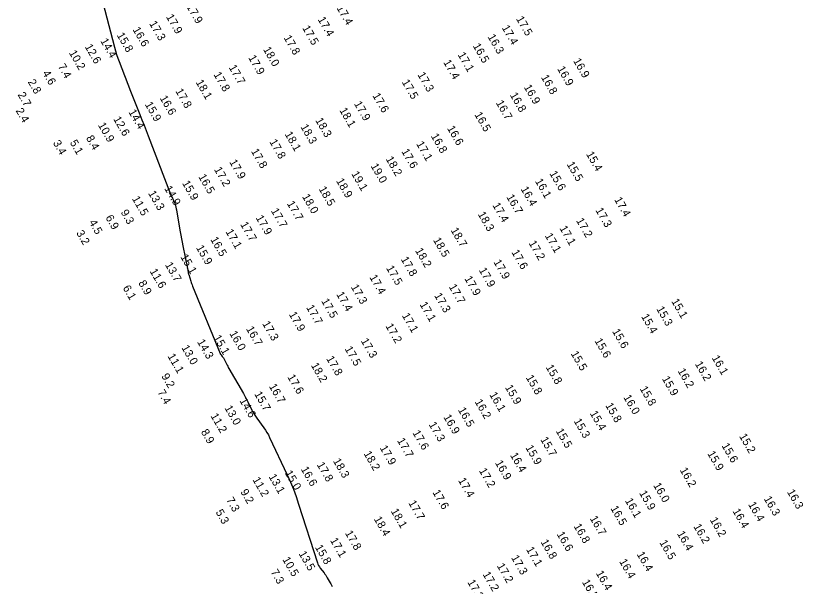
# Model space of a CAD drawing. Extents: x 988130 to 1132882, y 654656 to 841453.
# Drawn here: x 1033131.3 to 1033623.1, y 786991.1 to 787347 of the extents above; entities that cross this region are included whole.
import ezdxf

# ---------------------------------------------------------------- set-up
doc = ezdxf.new("R2010")
doc.units = 0
doc.layers.add('V-TOPO-MAJR', color=7, linetype='Continuous')
doc.layers.add('V-TOPO-SOUN', color=7, linetype='Continuous')

msp = doc.modelspace()

# ---------------------------------------------------------------- linework, layer by layer
at = {"layer": 'V-TOPO-MAJR'}
msp.add_lwpolyline([(1033182.19, 787368.96), (1033193.06, 787327.25), (1033193.68, 787325), (1033194.36, 787322.77), (1033195.11, 787320.56), (1033195.92, 787318.37), (1033199.28, 787309.66), (1033200.12, 787307.49), (1033200.97, 787305.31), (1033201.82, 787303.14), (1033202.68, 787300.97), (1033208.86, 787285.31), (1033210.17, 787281.98), (1033211.47, 787278.64), (1033212.77, 787275.3), (1033214.06, 787271.96), (1033228.07, 787235.5), (1033228.32, 787234.87), (1033228.58, 787234.24), (1033228.85, 787233.62), (1033229.14, 787233), (1033230.44, 787230.24), (1033230.65, 787229.77), (1033230.83, 787229.29), (1033230.98, 787228.8), (1033231.1, 787228.3), (1033231.54, 787226.28), (1033231.64, 787225.78), (1033231.74, 787225.27), (1033231.84, 787224.77), (1033231.93, 787224.26), (1033234.04, 787212.01), (1033234.43, 787209.8), (1033234.84, 787207.6), (1033235.26, 787205.39), (1033235.7, 787203.19), (1033238.59, 787189.05), (1033238.65, 787188.73), (1033238.72, 787188.41), (1033238.77, 787188.09), (1033238.83, 787187.77), (1033239.04, 787186.49), (1033239.1, 787186.17), (1033239.17, 787185.85), (1033239.26, 787185.54), (1033239.35, 787185.23), (1033240.65, 787181.13), (1033240.9, 787180.35), (1033241.17, 787179.57), (1033241.46, 787178.8), (1033241.77, 787178.03), (1033258.9, 787135.99), (1033259.02, 787135.72), (1033259.17, 787135.47), (1033259.34, 787135.23), (1033259.52, 787135), (1033260.32, 787134.12), (1033260.52, 787133.9), (1033260.69, 787133.66), (1033260.85, 787133.41), (1033260.99, 787133.15), (1033262.92, 787129.34), (1033263.29, 787128.62), (1033263.68, 787127.91), (1033264.07, 787127.2), (1033264.47, 787126.49), (1033273.46, 787110.88), (1033274.18, 787109.61), (1033274.88, 787108.33), (1033275.56, 787107.03), (1033276.21, 787105.73), (1033278.79, 787100.49), (1033279.46, 787099.2), (1033280.19, 787097.94), (1033280.97, 787096.71), (1033281.81, 787095.52), (1033286.29, 787089.42), (1033287.29, 787088), (1033288.22, 787086.52), (1033289.07, 787085.01), (1033289.85, 787083.45), (1033300.84, 787060.01), (1033302.85, 787055.55), (1033304.71, 787051.04), (1033306.42, 787046.46), (1033307.99, 787041.83), (1033319.75, 787005.12), (1033320.07, 787004.24), (1033320.47, 787003.4), (1033320.94, 787002.6), (1033321.48, 787001.83), (1033323.84, 786998.79), (1033324.37, 786998.07), (1033324.88, 786997.33), (1033325.37, 786996.57), (1033325.82, 786995.79), (1033327.6, 786992.65), (1033328.04, 786991.87), (1033328.5, 786991.09), (1033328.96, 786990.31)], dxfattribs=at)

# ---------------------------------------------------------------- texts
at = {"layer": 'V-TOPO-SOUN'}
for s, p in [('17.9 ', (1033237.75, 787352.79)), ('17.4 ', (1033331.51, 787351.88)), ('17.9 ', (1033225.02, 787346.34)), ('17.4 ', (1033319.74, 787344.75)), ('17.5 ', (1033443.6, 787345.11)), ('17.3 ', (1033214.51, 787342.13)), ('15.8 ', (1033194.26, 787334.89)), ('16.6 ', (1033204.16, 787338.36)), ('17.5 ', (1033310.1, 787339.35)), ('17.4 ', (1033434.66, 787339.53)), ('14.4 ', (1033184.01, 787331.28)), ('17.8 ', (1033298.5, 787333.25)), ('16.3 ', (1033425.85, 787333.86)), ('12.6 ', (1033174.28, 787327.67)), ('18.0 ', (1033285.63, 787325.99)), ('16.5 ', (1033416.59, 787328.16)), ('10.2 ', (1033164.41, 787323.83)), ('17.9 ', (1033276.39, 787320.81)), ('17.1 ', (1033407.17, 787322.61)), ('7.4', (1033157.54, 787315.34)), ('17.4 ', (1033398.17, 787317.92)), ('16.9 ', (1033479.25, 787318.83)), ('4.6', (1033147.83, 787311.19)), ('17.8 ', (1033254.71, 787310.27)), ('17.7 ', (1033264.19, 787314.72)), ('16.9 ', (1033469.28, 787313.85)), ('2.8', (1033138.72, 787305.65)), ('18.1 ', (1033243.58, 787305.43)), ('17.5 ', (1033372.28, 787305.55)), ('17.3 ', (1033382.06, 787310.14)), ('16.8 ', (1033459.17, 787308.54)), ('16.9 ', (1033448.46, 787302.39)), ('2.7', (1033132.4, 787297.64)), ('16.6 ', (1033221.09, 787295.56)), ('17.8 ', (1033230.87, 787299.92)), ('17.6 ', (1033353.93, 787297.11)), ('16.8 ', (1033439.75, 787297.44)), ('15.9 ', (1033211.82, 787291.6)), ('17.9 ', (1033342.43, 787292.01)), ('16.7 ', (1033430.99, 787292.58)), ('2.4', (1033131.18, 787287.67)), ('14.4 ', (1033201.55, 787286.85)), ('18.1 ', (1033333.28, 787287.94)), ('12.6 ', (1033192.08, 787282.49)), ('18.3 ', (1033318.25, 787281.65)), ('16.5 ', (1033417.61, 787285.23)), ('10.9 ', (1033182.52, 787278.67)), ('18.3 ', (1033308.99, 787277.6)), ('16.6 ', (1033400.52, 787276.67)), ('8.4', (1033175.05, 787270.57)), ('18.1 ', (1033299.14, 787273.01)), ('16.8 ', (1033390.4, 787271.81)), ('3.4', (1033154.42, 787267.55)), ('5.1', (1033164.96, 787267.76)), ('17.8 ', (1033289.58, 787268.22)), ('17.1 ', (1033381.24, 787266.94)), ('17.8 ', (1033278.09, 787262.33)), ('17.6 ', (1033371.99, 787262.25)), ('18.2 ', (1033362.21, 787257.5)), ('15.4 ', (1033487.33, 787260.55)), ('17.9 ', (1033264.55, 787255.58)), ('19.0 ', (1033352.78, 787253.11)), ('15.5 ', (1033475.23, 787254.2)), ('16.5 ', (1033245.21, 787246.4)), ('17.2 ', (1033255.02, 787250.91)), ('19.1 ', (1033340.75, 787248.21)), ('15.6 ', (1033464.43, 787248.43)), ('15.9 ', (1033235.08, 787242.36)), ('18.9 ', (1033331.23, 787243.81)), ('16.1 ', (1033455.43, 787243.62)), ('14.9 ', (1033223.94, 787239.08)), ('18.5 ', (1033320.37, 787238.77)), ('16.4 ', (1033446.48, 787238.72)), ('11.5 ', (1033203.78, 787232.68)), ('13.3 ', (1033213.87, 787236.06)), ('18.0 ', (1033309.99, 787233.99)), ('16.7 ', (1033437.57, 787233.74)), ('17.4 ', (1033504.91, 787232.08)), ('17.7 ', (1033300.48, 787229.63)), ('17.4 ', (1033428.85, 787228.59)), ('9.3', (1033196.72, 787224.19)), ('17.7 ', (1033290.53, 787225.11)), ('18.3 ', (1033419.71, 787222.96)), ('17.3 ', (1033493.17, 787225.45)), ('4.5', (1033176.9, 787217.85)), ('6.9', (1033187.22, 787220.83)), ('17.9 ', (1033281.03, 787220.73)), ('17.2 ', (1033481.09, 787218.99)), ('17.1 ', (1033262.18, 787212.05)), ('17.7 ', (1033271.38, 787216.61)), ('18.7 ', (1033402.76, 787212.98)), ('17.1 ', (1033470.73, 787214.2)), ('3.2', (1033168.94, 787211.27)), ('16.5 ', (1033252.7, 787207.23)), ('17.1 ', (1033461.58, 787209.52)), ('15.9 ', (1033243.76, 787202.05)), ('18.5 ', (1033391.78, 787206.83)), ('17.2 ', (1033451.47, 787204.9)), ('18.2 ', (1033380.57, 787200.26)), ('17.6 ', (1033440.72, 787199.18)), ('15.1 ', (1033234.01, 787196.3)), ('17.8 ', (1033371.64, 787194.84)), ('17.9 ', (1033429.52, 787193.05)), ('11.6 ', (1033214.85, 787187.33)), ('13.7 ', (1033224.39, 787191.35)), ('17.5 ', (1033362.45, 787189.3)), ('17.9 ', (1033420.39, 787188.01)), ('17.4 ', (1033352.04, 787183.56)), ('17.9 ', (1033411.34, 787182.73)), ('8.9', (1033207.73, 787179.99)), ('17.3 ', (1033340.44, 787177.48)), ('17.7 ', (1033401.58, 787177.66)), ('6.1', (1033198, 787176.88)), ('17.4 ', (1033331.32, 787172.94)), ('17.5 ', (1033321.96, 787168.69)), ('17.3 ', (1033392.49, 787172.15)), ('15.1 ', (1033540.55, 787168.56)), ('17.7 ', (1033312.55, 787164.69)), ('17.1 ', (1033383.41, 787166.56)), ('15.3 ', (1033531.18, 787163.81)), ('17.9 ', (1033301.73, 787160.41)), ('17.1 ', (1033372.34, 787159.62)), ('15.4 ', (1033521.71, 787159.05)), ('17.3 ', (1033285.11, 787154.56)), ('17.2 ', (1033362.07, 787153.07)), ('16.0 ', (1033264.6, 787148.42)), ('16.7 ', (1033274.99, 787151.33)), ('15.6 ', (1033503.62, 787149.76)), ('14.3 ', (1033244.44, 787143.18)), ('15.1 ', (1033254.56, 787145.88)), ('17.3 ', (1033346.66, 787143.82)), ('15.6 ', (1033492.59, 787143.85)), ('13.0 ', (1033234.66, 787139.57)), ('17.5 ', (1033336.59, 787138.82)), ('11.1 ', (1033225.98, 787134.24)), ('15.5 ', (1033477.76, 787135.84)), ('16.1 ', (1033565.82, 787133.18)), ('18.2 ', (1033315.51, 787128.52)), ('17.8 ', (1033325.04, 787132.74)), ('16.2 ', (1033555.27, 787129.42)), ('15.8 ', (1033462.15, 787127.35)), ('16.2 ', (1033544.5, 787125.03)), ('9.2', (1033222.12, 787121.8)), ('17.6 ', (1033300.82, 787121.24)), ('15.8 ', (1033449.7, 787120.9)), ('15.9 ', (1033534.71, 787120.14)), ('16.7 ', (1033289.29, 787115.41)), ('15.9 ', (1033436.7, 787114.76)), ('15.8 ', (1033520.83, 787113.89)), ('7.4', (1033219.69, 787111.68)), ('15.7 ', (1033280.12, 787110.61)), ('16.1 ', (1033426.94, 787110.22)), ('14.6 ', (1033270.89, 787106.46)), ('16.2 ', (1033417.77, 787105.74)), ('16.0 ', (1033510.62, 787108.53)), ('13.0 ', (1033261.56, 787101.87)), ('16.5 ', (1033407.32, 787100.68)), ('15.8 ', (1033499.33, 787103.49)), ('11.2 ', (1033252.82, 787096.92)), ('16.9 ', (1033398.22, 787096.22)), ('15.4 ', (1033489.69, 787098.49)), ('17.3 ', (1033389.06, 787091.55)), ('15.3 ', (1033479.59, 787093.72)), ('8.9', (1033246.81, 787086.94)), ('17.6 ', (1033378.93, 787086.35)), ('15.5 ', (1033468.39, 787087.48)), ('15.2 ', (1033582.9, 787084.24)), ('17.7 ', (1033369.31, 787081.51)), ('15.7 ', (1033458.76, 787082.17)), ('17.9 ', (1033358.5, 787076.9)), ('15.9 ', (1033449.47, 787077.08)), ('15.6 ', (1033571.94, 787078.33)), ('18.2 ', (1033348.43, 787073.37)), ('16.4 ', (1033439.87, 787072.35)), ('15.9 ', (1033563.05, 787073.38)), ('17.8 ', (1033319.16, 787066.45)), ('18.3 ', (1033329.29, 787068.78)), ('16.9 ', (1033430.46, 787067.57)), ('15.0 ', (1033299.17, 787061.25)), ('16.6 ', (1033309.19, 787063.66)), ('17.2 ', (1033420.41, 787062.71)), ('16.2 ', (1033545.86, 787063.05)), ('11.2 ', (1033279.02, 787057.06)), ('13.1 ', (1033289.09, 787058.98)), ('17.4 ', (1033407.42, 787056.62)), ('9.2', (1033271.48, 787049.5)), ('16.0 ', (1033529.25, 787053.54)), ('7.3', (1033262.62, 787044.44)), ('17.6 ', (1033391.39, 787049.14)), ('15.9 ', (1033520.47, 787048.69)), ('16.3 ', (1033598.26, 787045.17)), ('16.3 ', (1033612.78, 787049.41)), ('17.7 ', (1033376.35, 787042.54)), ('16.1 ', (1033511.6, 787043.93)), ('16.4 ', (1033588.52, 787041.61)), ('5.3', (1033255.98, 787036.78)), ('18.1 ', (1033365.37, 787037.4)), ('16.5 ', (1033502.54, 787039.16)), ('16.4 ', (1033578.78, 787037.42)), ('18.4 ', (1033354.8, 787032.49)), ('16.7 ', (1033489.65, 787032.85)), ('16.2 ', (1033564.59, 787031.95)), ('16.8 ', (1033479.56, 787028)), ('16.2 ', (1033554.34, 787027.81)), ('17.8 ', (1033336.77, 787023.69)), ('16.6 ', (1033468.99, 787023)), ('16.4 ', (1033544.09, 787023.37)), ('17.1 ', (1033327.46, 787019.15)), ('16.8 ', (1033458.94, 787018.12)), ('16.5 ', (1033533.11, 787017.79)), ('13.5 ', (1033307.85, 787010.82)), ('15.8 ', (1033318.04, 787014.81)), ('17.1 ', (1033449.86, 787013.51)), ('16.4 ', (1033518.96, 787010.46)), ('10.5 ', (1033297.68, 787007.21)), ('17.3 ', (1033440.53, 787008.32)), ('16.4 ', (1033508, 787005.93)), ('17.2 ', (1033431.63, 787003.2)), ('7.3', (1033290.36, 786999.36)), ('17.2 ', (1033422.74, 786997.95)), ('16.4 ', (1033493.42, 786998.62)), ('17.3 ', (1033413.21, 786992.99)), ('16.5 ', (1033484.76, 786993.08))]:
    msp.add_text(s, height=5, rotation=300, dxfattribs=at).set_placement(p)

doc.saveas('drawing.dxf')
